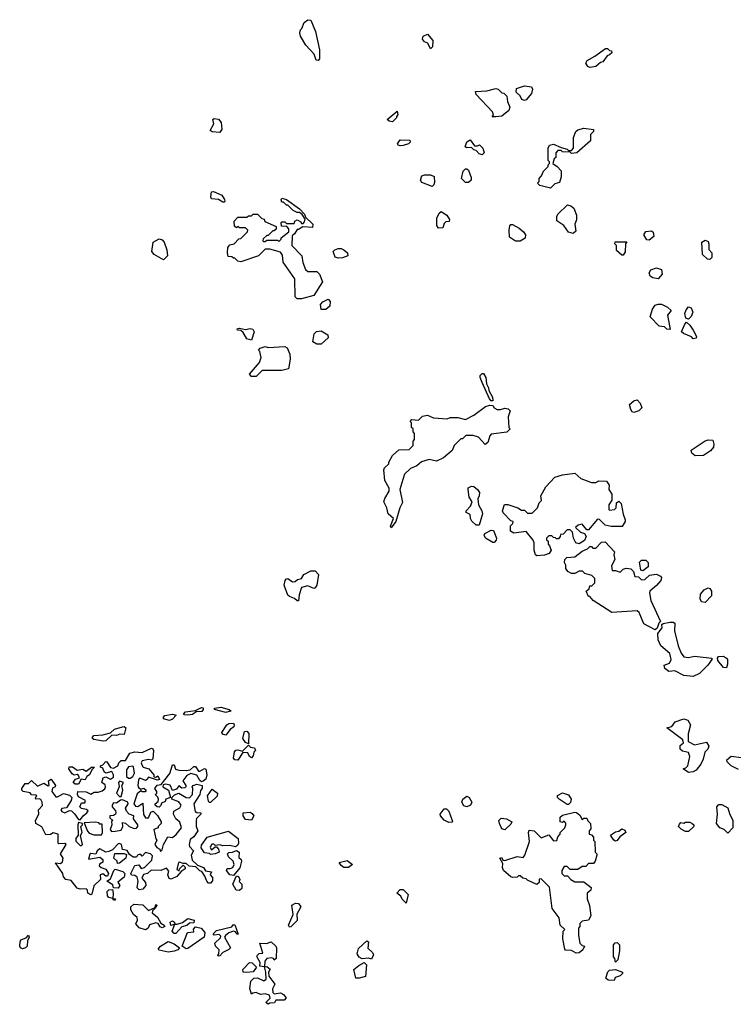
# Model space of a CAD drawing. Extents: x 2219101 to 2444320, y 201258 to 358766.
# Tile 337 of 349: x 2360137 to 2364841, y 342452 to 348942. Entities that reach past the tile are written whole.
import ezdxf

# ---------------------------------------------------------------- set-up
doc = ezdxf.new("R2010")
doc.units = 0

msp = doc.modelspace()

# ---------------------------------------------------------------- linework, layer by layer
at = {"layer": '0CON10XD'}
for points in [[(2362105, 348673.3), (2362090, 348675), (2362076.7, 348715), (2362022.5, 348775), (2361987.5, 348835), (2361983.3, 348855), (2361987.5, 348875), (2361997.5, 348885), (2362012.5, 348925), (2362035, 348942.5), (2362055, 348940), (2362086.7, 348865), (2362113, 348743), (2362113.3, 348685), (2362105, 348673.3)], [(2362845, 348750), (2362826.7, 348786.7), (2362805, 348797.5), (2362792.5, 348815), (2362797, 348833), (2362825, 348847.5), (2362860, 348805), (2362857, 348763), (2362845, 348750)], [(2363895, 348626.7), (2363882.5, 348635), (2363867.5, 348655), (2363877, 348673), (2363928.8, 348701.2), (2363998.3, 348751.7), (2364011.7, 348751.7), (2364025, 348740), (2364038.3, 348738.3), (2364040, 348725), (2364025, 348710), (2364010, 348705), (2363980, 348665), (2363965, 348660), (2363935, 348633.3), (2363895, 348626.7)], [(2363251.7, 348301.7), (2363260, 348315), (2363252.5, 348335), (2363145, 348450), (2363141.7, 348468.3), (2363215, 348472.5), (2363275, 348490), (2363290, 348485), (2363315, 348460), (2363328.3, 348458.3), (2363348.3, 348438.3), (2363353, 348403), (2363367.5, 348365), (2363360, 348345), (2363315, 348307.5), (2363275, 348302.5), (2363251.7, 348301.7)], [(2363465, 348410), (2363447, 348417), (2363435, 348440), (2363410, 348465), (2363411.7, 348488.3), (2363465, 348507.5), (2363510, 348500), (2363516.7, 348485), (2363510, 348455), (2363475, 348413.3), (2363465, 348410)], [(2362595, 348270), (2362573, 348273), (2362560, 348285), (2362625, 348340), (2362630, 348315), (2362620, 348305), (2362620, 348295), (2362595, 348270)], [(2361455, 348200), (2361405, 348202.5), (2361393, 348213), (2361416.7, 348255), (2361410, 348285), (2361418.3, 348291.7), (2361447.7, 348287.7), (2361465.8, 348265.8), (2361468.3, 348221.7), (2361455, 348200)], [(2363635, 347832.5), (2363565, 347850), (2363550, 347865), (2363560, 347875), (2363560, 347895), (2363577, 347913), (2363590, 347945), (2363620, 347975), (2363620, 347985), (2363630, 347995), (2363630, 348005), (2363620, 348015), (2363620, 348095), (2363630, 348115), (2363655, 348122.5), (2363705, 348100), (2363745, 348090), (2363755, 348080), (2363775, 348080), (2363787.5, 348095), (2363787.5, 348165), (2363803.6, 348206.4), (2363815, 348216.7), (2363855, 348226.7), (2363918.3, 348218.3), (2363920, 348205), (2363900, 348185), (2363900, 348145), (2363810, 348065), (2363775, 348060), (2363765, 348070), (2363715, 348072.5), (2363705, 348080), (2363685, 348080), (2363670, 348065), (2363670, 348035), (2363660, 348025), (2363650, 347995), (2363680, 347975), (2363707, 347947), (2363707, 347907), (2363695, 347870), (2363665, 347860), (2363635, 347832.5)], [(2362645, 348110), (2362632.5, 348115), (2362627.5, 348125), (2362645, 348150), (2362708.3, 348148.3), (2362710, 348135), (2362700, 348125), (2362665, 348112.5), (2362645, 348110)], [(2363185, 348052.5), (2363165, 348057.5), (2363145, 348080), (2363130, 348085), (2363115, 348100), (2363085, 348097.5), (2363073.6, 348103.6), (2363085, 348137.5), (2363105, 348150), (2363135, 348110), (2363155, 348110), (2363168.3, 348118.3), (2363190, 348095), (2363197.5, 348065), (2363185, 348052.5)], [(2363095, 347870), (2363075, 347870), (2363050, 347895), (2363060, 347945), (2363075, 347960), (2363085, 347960), (2363095, 347950), (2363111.7, 347901.7), (2363112.5, 347885), (2363095, 347870)], [(2362855, 347842.5), (2362788.3, 347868.3), (2362778.8, 347885), (2362786.7, 347913.3), (2362805, 347920), (2362845, 347920), (2362869.3, 347909.3), (2362871.7, 347868.3), (2362867, 347853), (2362855, 347842.5)], [(2361485, 347740), (2361475, 347740), (2361447, 347757), (2361401.7, 347761.7), (2361397.5, 347775), (2361401.7, 347808.3), (2361415, 347810), (2361470, 347785), (2361487, 347757), (2361490, 347745), (2361485, 347740)], [(2361995, 347102.5), (2361965, 347102.5), (2361952.5, 347115), (2361950, 347235), (2361873.9, 347343.9), (2361869.3, 347389.3), (2361855, 347410), (2361785, 347430), (2361755, 347430), (2361710, 347385), (2361595, 347347.5), (2361575, 347350), (2361555, 347370), (2361545, 347370), (2361535, 347380), (2361511.7, 347381.7), (2361507.5, 347405), (2361508.3, 347441.7), (2361521.7, 347458.3), (2361550, 347465), (2361581.7, 347498.3), (2361595, 347500), (2361637.5, 347545), (2361640, 347555), (2361625, 347570), (2361585, 347570), (2361575, 347580), (2361565, 347570), (2361551.7, 347581.7), (2361550, 347615), (2361575, 347640), (2361635, 347640), (2361645, 347650), (2361665, 347650), (2361675, 347660), (2361705, 347660), (2361731.7, 347631.7), (2361748.3, 347628.3), (2361751.7, 347611.7), (2361828.3, 347578.3), (2361828.3, 347561.7), (2361815, 347550), (2361805, 347550), (2361775, 347520), (2361765, 347520), (2361741.7, 347498.3), (2361740, 347485), (2361745, 347480), (2361755, 347480), (2361765, 347490), (2361835, 347490), (2361845, 347480), (2361860, 347495), (2361860, 347505), (2361910, 347545), (2361910, 347565), (2361898.3, 347578.3), (2361861.7, 347581.7), (2361860, 347605), (2361865, 347610), (2361885, 347610), (2361895, 347600), (2361945, 347600), (2361950, 347615), (2361965, 347622.5), (2361989.3, 347609.3), (2361995, 347600), (2362005, 347600), (2362015, 347610), (2362017.5, 347627.5), (2361998.3, 347658.3), (2361981.7, 347671.7), (2361965, 347672.5), (2361940, 347685), (2361905, 347720), (2361895, 347720), (2361875, 347740), (2361865, 347740), (2361860, 347755), (2361865, 347766.7), (2361895, 347757.5), (2361980, 347695), (2362015, 347660), (2362021.7, 347641.7), (2362070, 347595), (2362067, 347573), (2362002.5, 347577.5), (2361975, 347560), (2361965, 347560), (2361948.3, 347531.7), (2361932.5, 347517.5), (2361930, 347455), (2361997, 347387), (2362003, 347343), (2362020, 347295), (2362035, 347282.5), (2362095, 347282.5), (2362112.5, 347265), (2362132.5, 347215), (2362076.4, 347123.6), (2361995, 347102.5)], [(2362898.3, 347568.3), (2362887, 347587), (2362886.7, 347635), (2362901.7, 347668.3), (2362915, 347677.5), (2362952.5, 347655), (2362970, 347625), (2362968.3, 347611.7), (2362945, 347610), (2362935, 347600), (2362925, 347570), (2362898.3, 347568.3)], [(2363785, 347532.5), (2363755, 347542.5), (2363723.3, 347585), (2363677, 347617), (2363677.5, 347645), (2363685, 347660), (2363748.3, 347721.7), (2363770, 347715), (2363789.3, 347699.3), (2363806.2, 347655), (2363806.1, 347623.9), (2363796.7, 347595), (2363801.7, 347548.3), (2363785, 347532.5)], [(2363435, 347482.5), (2363405, 347482.5), (2363365, 347510), (2363362.5, 347555), (2363366.7, 347583.3), (2363375, 347592.5), (2363385, 347592.5), (2363428.3, 347568.3), (2363457.5, 347545), (2363470, 347525), (2363468.3, 347501.7), (2363435, 347482.5)], [(2364285, 347490), (2364271.7, 347491.7), (2364250, 347525), (2364263, 347547), (2364301.7, 347551.7), (2364311.7, 347541.7), (2364317, 347513), (2364285, 347490)], [(2361085, 347360), (2361022.5, 347395), (2361007.5, 347415), (2361017.5, 347475), (2361055, 347497.5), (2361075, 347492.5), (2361090, 347475), (2361107.5, 347425), (2361110, 347385), (2361085, 347360)], [(2364115, 347390), (2364105, 347390), (2364071.7, 347421.7), (2364070, 347455), (2364060, 347465), (2364061.7, 347478.3), (2364138.3, 347478.3), (2364130, 347465), (2364127, 347413), (2364115, 347390)], [(2364685, 347362.5), (2364670, 347365), (2364637.5, 347395), (2364633.3, 347475), (2364655, 347490), (2364675, 347480), (2364680, 347465), (2364678.3, 347428.3), (2364700, 347405), (2364700, 347375), (2364685, 347362.5)], [(2362235, 347370), (2362217, 347377), (2362202.5, 347415), (2362213.9, 347426.1), (2362236.4, 347433.6), (2362255, 347433.3), (2362272.5, 347425), (2362297.5, 347405), (2362300, 347385), (2362265, 347372.5), (2362235, 347370)], [(2364345, 347233.8), (2364311.2, 347241.2), (2364292.7, 347252.7), (2364287, 347273), (2364297, 347293), (2364335, 347306.7), (2364366.4, 347296.4), (2364372.5, 347265), (2364345, 347233.8)], [(2362155, 347033.3), (2362123.3, 347033.3), (2362120, 347065), (2362135, 347083.3), (2362169.3, 347099.3), (2362183.3, 347085), (2362180, 347055), (2362155, 347033.3)], [(2364425, 346900), (2364403, 346903), (2364387, 346917), (2364353, 346923), (2364293, 346983), (2364307.5, 347035), (2364325, 347060), (2364345, 347067.5), (2364367, 347067), (2364407, 347047), (2364430, 347025), (2364407.5, 346995), (2364425, 346900)], [(2364545, 346967.5), (2364527.5, 346975), (2364520, 347005), (2364529.3, 347030.7), (2364545, 347050), (2364563, 347043), (2364573.3, 347015), (2364563.6, 346986.4), (2364545, 346967.5)], [(2361665, 346830), (2361635, 346840), (2361610, 346880), (2361593.9, 346893.9), (2361573.3, 346895), (2361570, 346905), (2361585, 346908.8), (2361625, 346900), (2361655, 346906.7), (2361673, 346903), (2361682.5, 346885), (2361665, 346830)], [(2362125, 346803.3), (2362095, 346803.3), (2362068.3, 346818.3), (2362078.3, 346871.7), (2362093, 346887), (2362125, 346892.5), (2362167.5, 346865), (2362170, 346845), (2362125, 346803.3)], [(2364575, 346840), (2364565, 346852.5), (2364513, 346873), (2364500, 346885), (2364520, 346935), (2364531.7, 346948.3), (2364555, 346930), (2364576.1, 346896.1), (2364597.5, 346855), (2364595, 346842.5), (2364575, 346840)], [(2361695, 346590), (2361665, 346590), (2361652.5, 346605), (2361717, 346683), (2361727.5, 346715), (2361720, 346755), (2361710, 346765), (2361721.7, 346778.3), (2361755, 346787.5), (2361775, 346782.5), (2361885, 346787.5), (2361899.3, 346779.3), (2361917, 346737), (2361920, 346705), (2361908.3, 346641.7), (2361865, 346630), (2361735, 346630), (2361695, 346590)], [(2363255, 346430), (2363245, 346430), (2363233.9, 346443.9), (2363185, 346550), (2363172.5, 346585), (2363173, 346597), (2363185, 346610), (2363195, 346610), (2363210, 346585), (2363213, 346543), (2363226.4, 346516.4), (2363228.3, 346498.3), (2363252.5, 346455), (2363255, 346430)], [(2364185, 346353.8), (2364175, 346357.5), (2364165, 346372.5), (2364156.7, 346405), (2364185, 346430), (2364207, 346437), (2364227.5, 346415), (2364236.7, 346385), (2364217.5, 346365), (2364185, 346353.8)], [(2362585, 345594.2), (2362581.2, 345605), (2362600, 345655), (2362566.2, 345685), (2362556.7, 345725), (2362537.5, 345765), (2362543.3, 345786.7), (2362572.5, 345835), (2362572.5, 345855), (2362543.3, 345905), (2362536.7, 345975), (2362541.2, 345988.8), (2362570, 346015), (2362570, 346025), (2362595, 346070), (2362635, 346107.5), (2362705, 346110), (2362730, 346135), (2362730, 346165), (2362740, 346175), (2362740, 346215), (2362730, 346225), (2362730, 346245), (2362720, 346255), (2362720, 346285), (2362710, 346295), (2362721.7, 346308.3), (2362765, 346302.5), (2362791.7, 346328.3), (2362825, 346336.7), (2362865, 346317.5), (2362955, 346312.5), (2362975, 346320), (2363025, 346320), (2363075, 346307.5), (2363130, 346335), (2363206.4, 346393.6), (2363235, 346402.5), (2363255, 346400), (2363263.6, 346383.6), (2363283.6, 346373.6), (2363305, 346372.5), (2363335, 346382.5), (2363357, 346377), (2363370, 346365), (2363356.7, 346325), (2363360, 346255), (2363370, 346245), (2363347, 346223), (2363245, 346210), (2363235, 346200), (2363223.6, 346156.4), (2363205, 346142.5), (2363161.7, 346191.7), (2363125, 346202.5), (2363078.3, 346201.7), (2363055, 346180), (2363045, 346180), (2363000, 346135), (2362986.4, 346103.6), (2362930, 346055), (2362885, 346032.5), (2362835, 346042.5), (2362785, 346027.5), (2362755, 346001.2), (2362712.5, 345985), (2362673.9, 345946.1), (2362662.5, 345912.5), (2362643.3, 345845), (2362659.3, 345760.7), (2362642.5, 345725), (2362616.7, 345635), (2362585, 345594.2)], [(2364588.3, 346068.3), (2364567.5, 346085), (2364562.5, 346105), (2364655, 346166.7), (2364675, 346172.5), (2364705, 346170), (2364712.5, 346145), (2364710, 346125), (2364689.3, 346100.7), (2364645, 346070), (2364588.3, 346068.3)], [(2363545, 345407.5), (2363537.5, 345415), (2363527.5, 345445), (2363527.5, 345495), (2363521.7, 345511.7), (2363475, 345570), (2363395, 345558.8), (2363371.7, 345571.7), (2363373, 345607), (2363388.3, 345621.7), (2363390, 345635), (2363375, 345640), (2363323, 345693), (2363320, 345705), (2363333.3, 345746.7), (2363355, 345747.5), (2363420, 345725), (2363445, 345710), (2363465, 345710), (2363485, 345690), (2363515, 345690), (2363550, 345725), (2363561.7, 345758.3), (2363577, 345773), (2363572.5, 345805), (2363605, 345862.5), (2363665, 345927.5), (2363715, 345943.3), (2363795, 345952.5), (2363835, 345917.5), (2363905, 345892.5), (2363935, 345892.5), (2363955, 345902.5), (2364005, 345900), (2364022.5, 345875), (2364020, 345845), (2364040, 345815), (2364040, 345775), (2364020, 345745), (2364020, 345715), (2364025, 345710), (2364056.4, 345713.6), (2364067.5, 345725), (2364071.7, 345758.3), (2364085, 345770), (2364102.5, 345752.5), (2364113.9, 345683.9), (2364127.5, 345645), (2364127.5, 345635), (2364108.3, 345601.7), (2364035, 345602.5), (2363995, 345610), (2363958.3, 345648.3), (2363945, 345650), (2363885, 345580), (2363875, 345580), (2363845, 345617.5), (2363818.3, 345611.7), (2363800, 345595), (2363833.9, 345563.9), (2363860, 345555), (2363870, 345535), (2363860, 345510), (2363825, 345487.5), (2363802.5, 345495), (2363787.5, 345525), (2363780, 345565), (2363765, 345580), (2363745, 345580), (2363718.3, 345551.7), (2363701.7, 345548.3), (2363700, 345535), (2363688.3, 345521.7), (2363675, 345520), (2363668.3, 345528.3), (2363655, 345530), (2363645, 345540), (2363625, 345540), (2363610, 345525), (2363610, 345515), (2363620, 345505), (2363620, 345485), (2363630, 345475), (2363640, 345445), (2363626.1, 345423.9), (2363595, 345413.3), (2363545, 345407.5)], [(2363165, 345610), (2363145, 345610), (2363117, 345637), (2363107.5, 345655), (2363105, 345680), (2363080, 345695), (2363080, 345705), (2363107.5, 345735), (2363120, 345765), (2363100, 345795), (2363092.5, 345845), (2363093.6, 345856.4), (2363115, 345867.5), (2363130, 345865), (2363155, 345846.7), (2363166.7, 345825), (2363166.4, 345803.6), (2363157.5, 345785), (2363160, 345745), (2363182.5, 345705), (2363186.7, 345685), (2363165, 345610)], [(2363265, 345497.5), (2363255, 345497.5), (2363207.5, 345525), (2363197.5, 345545), (2363203.6, 345556.4), (2363245, 345577.5), (2363260, 345575), (2363280, 345525), (2363277.7, 345512.3), (2363265, 345497.5)], [(2364325, 344920), (2364250.7, 344960.7), (2364220, 345035), (2364207, 345047), (2364040, 345035), (2363917.5, 345115), (2363895, 345140), (2363885, 345140), (2363870, 345175), (2363890, 345190), (2363895, 345210), (2363908.3, 345211.7), (2363928.3, 345231.7), (2363928.3, 345258.3), (2363908.3, 345278.3), (2363863, 345293), (2363847, 345307), (2363825, 345307.5), (2363795, 345292.5), (2363775, 345292.5), (2363750, 345305), (2363737.5, 345325), (2363736.4, 345346.4), (2363727.5, 345365), (2363730, 345385), (2363743, 345397), (2363795, 345402.5), (2363845, 345440), (2363880, 345455), (2363895, 345470), (2363905, 345470), (2363915, 345460), (2363935, 345460), (2363971.7, 345498.3), (2363995, 345500), (2364056.7, 345435), (2364053.3, 345415), (2364060, 345385), (2364038.3, 345341.7), (2364043, 345313), (2364065, 345312.5), (2364095, 345300), (2364115, 345320), (2364135, 345327.5), (2364165, 345322.5), (2364182.5, 345305), (2364191.7, 345271.7), (2364215, 345270), (2364235, 345250), (2364258.3, 345251.7), (2364288.3, 345281.7), (2364335, 345287.5), (2364360, 345275), (2364367.5, 345265), (2364362.5, 345245), (2364335, 345212.5), (2364290, 345175), (2364287.5, 345165), (2364297.5, 345115), (2364360, 344975), (2364350, 344965), (2364338.3, 344931.7), (2364325, 344920)], [(2364245, 345310), (2364230, 345315), (2364222.5, 345367.5), (2364235, 345380), (2364265, 345380), (2364280, 345365), (2364280, 345335), (2364245, 345310)], [(2361975, 345112.5), (2361965, 345112.5), (2361948.3, 345128.3), (2361915, 345140), (2361905, 345150), (2361880, 345215), (2361887.5, 345245), (2361895, 345257.5), (2361905, 345260), (2361935, 345237.5), (2361951.7, 345238.3), (2361968.3, 345251.7), (2361995, 345260), (2362010, 345285), (2362055, 345310), (2362085, 345310), (2362106.7, 345285), (2362096, 345215), (2362085, 345197.5), (2362075, 345193.3), (2362035, 345210), (2361995, 345200), (2361978.3, 345151.7), (2361975, 345112.5)], [(2364655, 345100), (2364630, 345105), (2364622.5, 345125), (2364623.3, 345155), (2364647.5, 345185), (2364675, 345196.7), (2364685, 345192.5), (2364695.8, 345175.8), (2364697.5, 345145), (2364655, 345100)], [(2364575, 344613.3), (2364515, 344620), (2364455, 344650), (2364415, 344646.9), (2364390, 344665), (2364385, 344687.5), (2364419.2, 344700.8), (2364431.2, 344725), (2364422, 344765), (2364363.8, 344815), (2364346.2, 344855), (2364343.3, 344896.7), (2364372.5, 344935), (2364370, 344955), (2364377.5, 344962.5), (2364425, 344972), (2364445, 344971.2), (2364454.1, 344964.1), (2364453.9, 344913.9), (2364476.2, 344815), (2364496.4, 344766.4), (2364515, 344742.5), (2364545, 344737.5), (2364585, 344747.5), (2364700, 344735), (2364700, 344725), (2364671.7, 344688.3), (2364617.7, 344632.3), (2364575, 344613.3)], [(2364795, 344670), (2364775, 344672.5), (2364739.5, 344719.5), (2364736.2, 344735), (2364742.5, 344745), (2364775, 344748), (2364796.7, 344735), (2364803.3, 344725), (2364803.3, 344695), (2364795, 344670)], [(2361125, 344324), (2361084.3, 344334.3), (2361084, 344345), (2361093.2, 344356.8), (2361145, 344365.8), (2361168.3, 344358.3), (2361145, 344332), (2361125, 344324)], [(2361245, 344357.5), (2361221.2, 344361.2), (2361217.5, 344365), (2361230, 344380), (2361295, 344390), (2361335, 344408.8), (2361345.8, 344405.8), (2361346, 344395), (2361336.6, 344383.4), (2361300, 344380), (2361275, 344362.5), (2361245, 344357.5)], [(2361495, 344376), (2361420, 344395), (2361420, 344405), (2361461.7, 344411.7), (2361517.5, 344395), (2361530, 344385), (2361525, 344384.2), (2361495, 344376)], [(2361495, 344227.5), (2361473.9, 344233.9), (2361470, 344245), (2361502, 344295), (2361515, 344304), (2361545.7, 344305.7), (2361551.2, 344295), (2361548.8, 344281.2), (2361525, 344263.3), (2361495, 344227.5)], [(2364545, 343980), (2364510, 344005), (2364528.3, 344011.7), (2364541.2, 344025), (2364554, 344085), (2364545, 344112.5), (2364505, 344120), (2364490.8, 344135), (2364490.6, 344159.4), (2364512.5, 344175), (2364507.5, 344195), (2364402.5, 344275), (2364435.8, 344284.2), (2364458, 344315), (2364515, 344334.2), (2364540.8, 344325), (2364559.4, 344295), (2364542.5, 344235), (2364542.5, 344185), (2364585, 344162.5), (2364665, 344180), (2364680, 344155), (2364672.5, 344135), (2364654, 344115), (2364642.3, 344067.7), (2364626.2, 344035), (2364596.7, 343995), (2364575, 343984.3), (2364545, 343980)], [(2360686.4, 344186.4), (2360625, 344198.8), (2360616.7, 344205), (2360617, 344213), (2360626.2, 344223.8), (2360685, 344228), (2360735, 344242.5), (2360762.5, 344265), (2360815, 344281.2), (2360825, 344283.3), (2360836, 344275), (2360825, 344230), (2360797, 344233), (2360775, 344223.3), (2360743, 344227), (2360705, 344190), (2360686.4, 344186.4)], [(2361645, 344170), (2361625, 344177.5), (2361607.5, 344205), (2361618.3, 344251.7), (2361635, 344252.5), (2361646.7, 344236.7), (2361645, 344170)], [(2360605, 343173.8), (2360586.7, 343185), (2360583.8, 343205), (2360575, 343213.8), (2360535, 343212), (2360515, 343218.8), (2360475, 343267.5), (2360440, 343275), (2360425, 343292.5), (2360420, 343315), (2360372.5, 343385), (2360405, 343380), (2360418.3, 343391.7), (2360423.3, 343415), (2360406.7, 343445), (2360442.5, 343505), (2360435, 343512.5), (2360395, 343510), (2360390, 343515), (2360390, 343575), (2360357, 343583), (2360339.3, 343570.7), (2360309.3, 343569.3), (2360283, 343623), (2360244, 343645), (2360240, 343665), (2360262.5, 343705), (2360260, 343735), (2360286.1, 343763.9), (2360285.9, 343785.9), (2360275, 343803.3), (2360265, 343807.5), (2360243.6, 343803.6), (2360240, 343815), (2360250, 343825), (2360245, 343830), (2360215, 343833.3), (2360205, 343847.5), (2360160, 343855), (2360150, 343865), (2360150, 343875), (2360172.5, 343907.5), (2360195, 343907.5), (2360215, 343927.5), (2360255, 343890), (2360295, 343910), (2360325, 343892.5), (2360330, 343895), (2360327.5, 343925), (2360345, 343937.5), (2360372.5, 343895), (2360370, 343885), (2360353.3, 343876.7), (2360347.5, 343855), (2360375, 343820), (2360385, 343820), (2360425, 343842.5), (2360465, 343830), (2360480, 343815), (2360476.7, 343795), (2360445, 343747.5), (2360415, 343742.5), (2360407.5, 343735), (2360415, 343722.5), (2360435, 343713.8), (2360465, 343730), (2360477.7, 343727.7), (2360498.8, 343708.8), (2360525, 343670), (2360538.3, 343671.7), (2360554.1, 343695.9), (2360580, 343715), (2360588.3, 343728.3), (2360577, 343737), (2360545, 343743.3), (2360533.3, 343755), (2360545, 343780), (2360565, 343780), (2360570, 343795), (2360525, 343820), (2360517.5, 343835), (2360520, 343855), (2360575, 343853.8), (2360605, 343837.5), (2360628.3, 343851.7), (2360655, 343851.2), (2360679.5, 343860.5), (2360697.7, 343872.3), (2360703.3, 343885), (2360699.3, 343899.3), (2360677.5, 343915), (2360687.5, 343945), (2360705, 343952.5), (2360735, 343936.7), (2360755, 343950), (2360756, 343965), (2360745, 343987.5), (2360705, 343976.7), (2360693.8, 343985), (2360685, 344010), (2360670, 344015), (2360670, 344025), (2360685, 344030), (2360705, 344052.5), (2360711.7, 344051.7), (2360735, 344012.5), (2360755, 344010), (2360782.5, 344025), (2360790, 344045), (2360805, 344060), (2360835, 344060), (2360861.7, 344108.3), (2360895, 344116.7), (2360945, 344112.5), (2361005, 344141.2), (2361015, 344137.5), (2361019.2, 344125), (2361015, 344070), (2361005, 344062.5), (2360985, 344066.7), (2360943, 344057), (2360937.5, 344045), (2360940.7, 344030.7), (2360950, 344015), (2360987.5, 344005), (2361020, 343965), (2361021.7, 343951.7), (2361035, 343950), (2361048.3, 343958.3), (2361057.5, 343935), (2361045, 343930), (2360985, 343950), (2360976.4, 343933.6), (2360965, 343927.5), (2360935, 343940), (2360925, 343940), (2360919.2, 343930.8), (2360915.9, 343895.9), (2360920.8, 343880.8), (2360935, 343870), (2360955, 343877.5), (2360970, 343865), (2360963, 343853), (2360943.6, 343853.6), (2360935, 343860), (2360910.7, 343839.3), (2360890, 343775), (2360899.3, 343759.3), (2360915, 343756.7), (2360948.3, 343778.3), (2360953.3, 343703.3), (2360965, 343682.5), (2360985, 343682.5), (2361001.7, 343718.3), (2361016.2, 343726.2), (2361046.1, 343696.1), (2361070, 343655), (2361070, 343645), (2361050, 343625), (2361050, 343615), (2361020, 343605), (2361033, 343543), (2361040, 343535), (2361027.5, 343505), (2361040, 343485), (2361060, 343475), (2361065, 343460), (2361075, 343470), (2361083.8, 343506.2), (2361113.6, 343556.4), (2361145, 343552.5), (2361168.6, 343571.4), (2361203.8, 343615), (2361192.3, 343652.3), (2361166.7, 343675), (2361150, 343705), (2361153.6, 343726.4), (2361193, 343747), (2361200, 343765), (2361186.1, 343786.1), (2361140, 343805), (2361141.7, 343818.3), (2361156.4, 343833.6), (2361185, 343843.3), (2361235, 343816.7), (2361255, 343813.3), (2361276.7, 343835), (2361277.5, 343875), (2361272.5, 343885), (2361280, 343895), (2361305, 343902.5), (2361340, 343895), (2361340, 343875), (2361328.3, 343861.7), (2361323.8, 343835), (2361284, 343775), (2361294.2, 343724.2), (2361305, 343716.7), (2361330, 343715), (2361330, 343705), (2361303.1, 343676.9), (2361300, 343665), (2361300, 343625), (2361310, 343595), (2361285, 343556.7), (2361261.2, 343538.8), (2361253.3, 343505), (2361255, 343492.5), (2361282.5, 343465), (2361267.5, 343435), (2361273.6, 343403.6), (2361308.8, 343368.8), (2361347.5, 343355), (2361362.5, 343332.5), (2361400, 343325), (2361392.5, 343305), (2361407.5, 343287.5), (2361407, 343267), (2361395, 343250), (2361381.7, 343251.7), (2361370, 343265), (2361356.7, 343296.7), (2361338.3, 343328.3), (2361325, 343333.3), (2361298.8, 343358.8), (2361253.3, 343363.3), (2361235, 343380), (2361215, 343380), (2361190.7, 343389.3), (2361183.8, 343386.2), (2361171.7, 343341.7), (2361188.3, 343331.7), (2361190, 343345), (2361215, 343370), (2361227, 343357), (2361227.5, 343345), (2361201.7, 343328.3), (2361172.5, 343295), (2361135, 343277.5), (2361121.2, 343281.2), (2361113.3, 343305), (2361119.3, 343329.3), (2361105, 343350), (2361066, 343334), (2361003.6, 343336.4), (2360980, 343315), (2360951.7, 343308.3), (2360942.5, 343285), (2360966.2, 343255), (2360968.8, 343235), (2360948.3, 343211.7), (2360925, 343207.5), (2360910.7, 343220.7), (2360917.5, 343265), (2360910.7, 343290.7), (2360895, 343302.5), (2360873.9, 343303.9), (2360870, 343315), (2360895, 343366.7), (2360921.7, 343371.7), (2360938.3, 343348.3), (2360960, 343355), (2361008.3, 343401.7), (2361011.7, 343431.7), (2361000, 343445), (2360966.7, 343453.3), (2360945, 343430), (2360935, 343440), (2360925, 343440), (2360913.6, 343436.4), (2360907.5, 343422.5), (2360885, 343422.5), (2360860.7, 343440.7), (2360846.1, 343466.1), (2360813.6, 343473.6), (2360806.7, 343505), (2360795, 343512.5), (2360785, 343510), (2360749.3, 343470.7), (2360725, 343458.8), (2360705, 343456.2), (2360665, 343476.7), (2360647.5, 343465), (2360638.3, 343441.7), (2360605, 343447.5), (2360598.3, 343441.7), (2360590, 343410), (2360665, 343422.5), (2360685, 343407.5), (2360685, 343390), (2360663.6, 343376.4), (2360660, 343365), (2360673.3, 343353.3), (2360705, 343342.5), (2360722.5, 343315), (2360715, 343297.5), (2360705, 343297.5), (2360685, 343312.5), (2360667.5, 343305), (2360670, 343275), (2360625, 343232.5), (2360612.5, 343177.5), (2360605, 343173.8)], [(2361575, 344062.5), (2361555, 344063.8), (2361546.7, 344075), (2361553.6, 344116.4), (2361561.7, 344128.3), (2361575, 344130), (2361605, 344120), (2361645, 344160), (2361658.3, 344148.3), (2361685, 344142.5), (2361690, 344125), (2361680, 344115), (2361675, 344090), (2361665, 344077.5), (2361652.5, 344085), (2361640, 344110), (2361608.3, 344111.7), (2361575, 344062.5)], [(2364875, 344000), (2364827.5, 344025), (2364800.7, 344050.7), (2364797.5, 344065), (2364827, 344087), (2364895, 344080)], [(2360502.7, 343902.7), (2360490, 343915), (2360505, 343937.5), (2360530, 343945), (2360525, 343960), (2360515, 343967.5), (2360495, 343963.3), (2360482.3, 343972.3), (2360460, 344005), (2360461.7, 344018.3), (2360485, 344016.7), (2360515, 343996.7), (2360553, 344003), (2360575, 343990), (2360610, 344015), (2360630, 344015), (2360612.5, 343997.5), (2360597.5, 343965), (2360580, 343955), (2360568.3, 343931.7), (2360542.5, 343937.5), (2360525, 343903.8), (2360502.7, 343902.7)], [(2360865, 343942.5), (2360882.5, 343955), (2360892.5, 343975), (2360887.5, 344017.5), (2360881.7, 344021.7), (2360855, 344017.5), (2360841.7, 343998.3), (2360840, 343955), (2360853, 343943), (2360865, 343942.5)], [(2361055, 343752.5), (2361043.3, 343753.3), (2361030, 343765), (2361030, 343775), (2361050, 343790), (2361052.5, 343805), (2361048.3, 343818.3), (2361030, 343835), (2361040, 343845), (2361040, 343855), (2361027.5, 343875), (2361043.9, 343896.1), (2361068.3, 343901.7), (2361126.1, 343973.9), (2361145, 344030), (2361155, 344030), (2361163.3, 344003.3), (2361186.4, 343996.4), (2361235, 343993.3), (2361261.2, 343998.8), (2361285, 344020), (2361295, 344020), (2361315, 343990), (2361325, 343990), (2361355, 344007.5), (2361363, 344003), (2361371.2, 343965), (2361363.6, 343936.4), (2361347, 343923), (2361335, 343920), (2361325, 343927.5), (2361303.8, 343963.8), (2361265, 343974), (2361238.6, 343961.4), (2361212.5, 343925), (2361232.5, 343895), (2361232.5, 343885), (2361225, 343880), (2361205, 343877.5), (2361185, 343892.5), (2361169.3, 343870.7), (2361145, 343862.5), (2361128, 343898), (2361097.5, 343902.5), (2361081.7, 343898.3), (2361080, 343885), (2361117.5, 343865), (2361130, 343815), (2361100, 343805), (2361095, 343790), (2361071.7, 343778.3), (2361067, 343763), (2361055, 343752.5)], [(2360805, 343822.5), (2360817.5, 343865), (2360810, 343895), (2360820, 343915), (2360795, 343922.5), (2360787.5, 343915), (2360793.3, 343885), (2360773.8, 343845), (2360795, 343822.5), (2360805, 343822.5)], [(2361395, 343782.5), (2361385, 343782.5), (2361380.5, 343790.5), (2361373.8, 343826.2), (2361405, 343870), (2361440, 343845), (2361437.5, 343825), (2361395, 343782.5)], [(2363755, 343770), (2363745, 343770), (2363693.6, 343803.6), (2363682.5, 343815), (2363681.7, 343828.3), (2363715, 343846.7), (2363755, 343832.5), (2363772.5, 343805), (2363766.7, 343783.3), (2363755, 343770)], [(2360741.2, 343591.2), (2360765, 343593.3), (2360805, 343600), (2360816.7, 343625), (2360815, 343650), (2360835, 343647.5), (2360857.5, 343625), (2360891.7, 343611.7), (2360905.9, 343614.1), (2360916.2, 343625), (2360915.7, 343635.7), (2360886.7, 343675), (2360890, 343695), (2360857.5, 343705), (2360840, 343725), (2360834, 343745), (2360852.5, 343775), (2360850, 343785), (2360815, 343800), (2360801.2, 343798.8), (2360775, 343777.5), (2360755, 343780), (2360746.7, 343765), (2360746.7, 343755), (2360768.3, 343728.3), (2360771.2, 343715), (2360767.5, 343705), (2360755, 343697.5), (2360730, 343695), (2360731.7, 343681.7), (2360750, 343665), (2360742.5, 343657.5), (2360743.3, 343635), (2360733.3, 343605), (2360741.2, 343591.2)], [(2363085, 343753.3), (2363065, 343760), (2363051.2, 343785), (2363058.8, 343805), (2363085, 343824), (2363100, 343815), (2363116.2, 343785), (2363107.5, 343765), (2363085, 343753.3)], [(2361665, 343666.7), (2361625, 343670), (2361610, 343695), (2361610, 343715), (2361655, 343720), (2361669.5, 343709.5), (2361680, 343695), (2361665, 343666.7)], [(2362965, 343650), (2362935, 343666.7), (2362910, 343695), (2362908, 343705), (2362935, 343741.4), (2362950.3, 343740.3), (2362965.8, 343725), (2362987.5, 343665), (2362990, 343655), (2362985, 343652.5), (2362965, 343650)], [(2363805, 342790), (2363775, 342807.5), (2363735, 342810), (2363730, 342815), (2363717.5, 342885), (2363720, 342935), (2363730, 342945), (2363700, 342975), (2363691.7, 343021.7), (2363647.5, 343085), (2363630, 343225), (2363575, 343280), (2363561.7, 343278.3), (2363560, 343255), (2363545, 343242.5), (2363485, 343270), (2363475, 343280), (2363453, 343283), (2363435, 343300), (2363425, 343300), (2363415, 343290), (2363385, 343287.5), (2363375, 343292.5), (2363326.2, 343335), (2363320, 343355), (2363321.7, 343381.7), (2363302.5, 343415), (2363315, 343420), (2363321.7, 343401.7), (2363335, 343400), (2363415, 343427.5), (2363455, 343420), (2363467.5, 343435), (2363496.2, 343525), (2363490, 343585), (2363495, 343600), (2363527, 343597), (2363575, 343550), (2363625, 343570), (2363655, 343530), (2363678.3, 343531.7), (2363683, 343557), (2363700, 343575), (2363700, 343585), (2363730, 343615), (2363737.5, 343635), (2363737, 343647), (2363725, 343660), (2363715, 343650), (2363700, 343655), (2363700, 343685), (2363715, 343700), (2363795, 343720), (2363807, 343717), (2363828.3, 343698.3), (2363845, 343670), (2363855, 343680), (2363875, 343680), (2363881.7, 343661.7), (2363900, 343645), (2363901.7, 343608.3), (2363890, 343595), (2363890, 343575), (2363905, 343570), (2363920, 343555), (2363920, 343535), (2363927.5, 343525), (2363930, 343455), (2363940, 343445), (2363940, 343435), (2363930, 343395), (2363918.3, 343381.7), (2363885, 343380), (2363868.3, 343361.7), (2363845, 343360), (2363815, 343340), (2363765, 343340), (2363745, 343360), (2363725, 343360), (2363710, 343335), (2363710, 343315), (2363725, 343300), (2363748.3, 343298.3), (2363770, 343275), (2363795, 343260), (2363855, 343260), (2363903.3, 343223.3), (2363902.5, 343205), (2363877.5, 343185), (2363878.3, 343148.3), (2363893, 343103), (2363902.5, 343035), (2363885, 343007.5), (2363845, 343000), (2363830, 342985), (2363830, 342965), (2363820, 342955), (2363820, 342905), (2363830, 342855), (2363845, 342840), (2363860, 342835), (2363849.3, 342810.7), (2363825, 342792.5), (2363805, 342790)], [(2364805, 343580), (2364780, 343605), (2364752.5, 343615), (2364730, 343645), (2364737.5, 343705), (2364732.5, 343755), (2364745, 343770), (2364765, 343770), (2364805, 343747.5), (2364815, 343710), (2364837.5, 343665), (2364837.5, 343615), (2364805, 343580)], [(2360545, 343500), (2360550, 343505), (2360537.5, 343565), (2360547.5, 343585), (2360540, 343625), (2360550, 343635), (2360550, 343645), (2360525, 343650), (2360520, 343635), (2360523, 343567), (2360507.5, 343545), (2360507, 343527), (2360535, 343500), (2360545, 343500)], [(2360675, 343570), (2360682.5, 343585), (2360680, 343640), (2360665, 343640), (2360658, 343648), (2360635, 343654), (2360561.7, 343648.3), (2360583.8, 343593.8), (2360595, 343580), (2360625, 343570), (2360675, 343570)], [(2363335, 343602.5), (2363315, 343610), (2363298.6, 343645), (2363296, 343665), (2363309.5, 343680.5), (2363345.8, 343675.8), (2363380, 343655), (2363375, 343640), (2363335, 343602.5)], [(2364545, 343592.5), (2364525, 343592.5), (2364497, 343607), (2364480, 343625), (2364485, 343640), (2364495, 343650), (2364515, 343647.5), (2364525, 343652.5), (2364555, 343652.5), (2364570, 343645), (2364580, 343635), (2364580, 343625), (2364545, 343592.5)], [(2361395, 343440), (2361387.5, 343447.5), (2361355, 343450), (2361333.2, 343483.2), (2361335, 343502.5), (2361372.5, 343555), (2361513, 343593), (2361576.2, 343546.2), (2361580, 343515), (2361571.7, 343498.3), (2361559.3, 343490.7), (2361521.7, 343498.3), (2361475, 343496.7), (2361455, 343503.3), (2361425, 343500), (2361415, 343510), (2361400, 343505), (2361392.5, 343485), (2361401.7, 343471.7), (2361425, 343490), (2361435, 343490), (2361446.7, 343475), (2361452.5, 343455), (2361425, 343443.3), (2361395, 343440)], [(2364065, 343527.5), (2364053.6, 343533.6), (2364031.7, 343568.3), (2364065, 343590), (2364087, 343593), (2364105, 343610), (2364125, 343600), (2364132.5, 343585), (2364093.6, 343556.4), (2364075, 343532.5), (2364065, 343527.5)], [(2361545, 343302.5), (2361522.5, 343305), (2361500, 343335), (2361505, 343347.5), (2361525, 343346.7), (2361542.5, 343355), (2361550, 343375), (2361543.3, 343395), (2361513.9, 343423.9), (2361507.5, 343445), (2361515, 343452.5), (2361540, 343455), (2361565, 343466.7), (2361583.3, 343455), (2361580.7, 343420.7), (2361596.7, 343406.7), (2361598.8, 343395), (2361588.3, 343351.7), (2361545, 343302.5)], [(2360781.7, 343381.7), (2360780, 343395), (2360757.5, 343415), (2360763.3, 343446.7), (2360825, 343447.5), (2360840, 343440), (2360836.2, 343415), (2360795, 343382.5), (2360781.7, 343381.7)], [(2362305, 343353.8), (2362272.5, 343355), (2362255, 343367.5), (2362243.3, 343386.7), (2362295, 343400), (2362330, 343375), (2362305, 343353.8)], [(2360785, 343217.5), (2360755, 343220), (2360750, 343240), (2360710, 343265), (2360735, 343280), (2360757.5, 343335), (2360767, 343343), (2360817.5, 343327.5), (2360830, 343315), (2360825, 343290), (2360783, 343257), (2360797.5, 343235), (2360785, 343217.5)], [(2361585, 343202.5), (2361564.1, 343204.1), (2361542.5, 343245), (2361565, 343300), (2361580, 343295), (2361587.5, 343275), (2361583, 343263), (2361600, 343245), (2361600, 343215), (2361585, 343202.5)], [(2360765, 343140), (2360755, 343140), (2360750, 343150), (2360725, 343156.7), (2360715, 343167.5), (2360714.2, 343195.8), (2360725, 343206.7), (2360748.3, 343208.3), (2360753.3, 343185), (2360750, 343150), (2360768.3, 343148.3), (2360765, 343140)], [(2362685, 343120), (2362657.5, 343145), (2362650, 343165), (2362623.3, 343185), (2362645, 343210), (2362665, 343210), (2362697, 343177), (2362685, 343120)], [(2360965, 342943.8), (2360925, 342957.5), (2360903, 342983), (2360913, 343007), (2360910, 343025), (2360887.5, 343045), (2360870, 343075), (2360870, 343095), (2360888.3, 343111.7), (2360948.6, 343108.6), (2360985, 343070), (2361030, 343090), (2361035, 343110), (2361040, 343105), (2361035, 343090), (2361011.7, 343068.3), (2361010, 343055), (2361045.8, 343025.8), (2361067.5, 342987.5), (2361090, 342975), (2361092.5, 342965), (2361075, 342957.5), (2361063.6, 342963.6), (2361050, 342985), (2361035, 342990), (2360993.3, 342976.7), (2360982.5, 342955), (2360965, 342943.8)], [(2361915, 342960), (2361907.5, 342975), (2361940, 343045), (2361930, 343105), (2361955, 343118.8), (2361975, 343116.7), (2361990, 343095), (2361963, 343047), (2361965.8, 343005), (2361925, 342962.5), (2361915, 342960)], [(2361165, 342920), (2361155, 342920), (2361142.5, 342935), (2361160, 342980), (2361133, 342973), (2361127.5, 342995), (2361145, 343002.5), (2361157.5, 342995), (2361160, 342980), (2361175, 342980), (2361208.8, 342991.2), (2361245, 343017.5), (2361286.7, 343006.7), (2361285, 342990), (2361255, 342987.5), (2361238.8, 342971.2), (2361206.2, 342963.8), (2361165, 342920)], [(2361235, 342817.5), (2361207.5, 342835), (2361242.5, 342925), (2361285, 342930), (2361283, 342947), (2361295, 342962.5), (2361333.6, 342953.6), (2361356.7, 342926.7), (2361353.3, 342895), (2361245, 342820), (2361235, 342817.5)], [(2361445, 342770), (2361442.5, 342775), (2361450, 342785), (2361451.7, 342811.7), (2361427.5, 342835), (2361422.5, 342855), (2361459.3, 342890.7), (2361461.7, 342901.7), (2361451.7, 342911.7), (2361418.3, 342908.3), (2361413, 342917), (2361435, 342940), (2361535, 342963.3), (2361545, 342977.5), (2361555, 342976.7), (2361577.5, 342915), (2361570, 342915), (2361560, 342930), (2361545, 342933.8), (2361515, 342923.3), (2361493.6, 342906.4), (2361487.5, 342895), (2361526, 342825), (2361515, 342813.3), (2361476.2, 342793.8), (2361455, 342772.5), (2361445, 342770)], [(2360155, 342818.8), (2360142.5, 342825), (2360136.7, 342835), (2360138.8, 342865), (2360145, 342876.7), (2360180, 342890), (2360195, 342907.5), (2360200, 342895), (2360188.3, 342871.7), (2360185.6, 342835), (2360175, 342823.8), (2360155, 342818.8)], [(2362455, 342750), (2362435, 342757.5), (2362395, 342752.5), (2362374.1, 342764.1), (2362362, 342785), (2362369.3, 342820.7), (2362425, 342870), (2362436.7, 342865), (2362432, 342822), (2362462.5, 342795), (2362469.3, 342779.3), (2362455, 342750)], [(2361115, 342796.2), (2361055, 342808.8), (2361048.8, 342815), (2361065, 342836.7), (2361115, 342866.2), (2361155, 342851.2), (2361190, 342825), (2361178.3, 342811.7), (2361155, 342802), (2361115, 342796.2)], [(2361775, 342452.5), (2361760, 342465), (2361787, 342493), (2361783, 342513), (2361755, 342521.2), (2361725, 342517.5), (2361695, 342530), (2361673, 342527), (2361665, 342520), (2361653.8, 342556.2), (2361660, 342605), (2361680, 342625), (2361705, 342627.5), (2361745, 342607.5), (2361761.7, 342618.3), (2361760, 342665), (2361750, 342700), (2361720, 342705), (2361721.7, 342728.3), (2361703, 342763), (2361702.5, 342775), (2361715, 342787.5), (2361740, 342790), (2361720, 342855), (2361763.6, 342853.6), (2361795, 342863.3), (2361825.9, 342835.9), (2361830, 342825), (2361827.5, 342755), (2361815, 342742.5), (2361810, 342755), (2361799.3, 342759.3), (2361766.2, 342753.8), (2361753.6, 342736.4), (2361750, 342700), (2361765, 342702.5), (2361787.5, 342685), (2361776.7, 342665), (2361778.3, 342638.3), (2361817.5, 342585), (2361802.5, 342555), (2361805, 342530), (2361815, 342522.5), (2361855, 342527.5), (2361875, 342517.5), (2361892.5, 342495), (2361880, 342480), (2361825, 342480), (2361817, 342463), (2361785, 342460), (2361775, 342452.5)], [(2364065, 342730), (2364060, 342755), (2364050, 342765), (2364050, 342845), (2364061.7, 342858.3), (2364075, 342860), (2364090, 342845), (2364090, 342805), (2364080, 342745), (2364065, 342730)], [(2361635, 342662.5), (2361610, 342665), (2361608.3, 342681.7), (2361651.7, 342728.3), (2361670, 342725), (2361698.3, 342698.3), (2361675, 342667.5), (2361635, 342662.5)], [(2362375, 342624), (2362352.5, 342625), (2362338.3, 342681.7), (2362371.2, 342708.8), (2362407, 342727), (2362423.3, 342713.3), (2362416.7, 342635), (2362375, 342624)], [(2364055, 342610), (2364015, 342612.5), (2364000, 342625), (2364013.6, 342666.4), (2364025, 342677.5), (2364065, 342682.5), (2364110, 342665), (2364110, 342655), (2364095, 342640), (2364061.7, 342628.3), (2364055, 342610)]]:
    msp.add_lwpolyline(points, dxfattribs=at)

doc.saveas('drawing.dxf')
